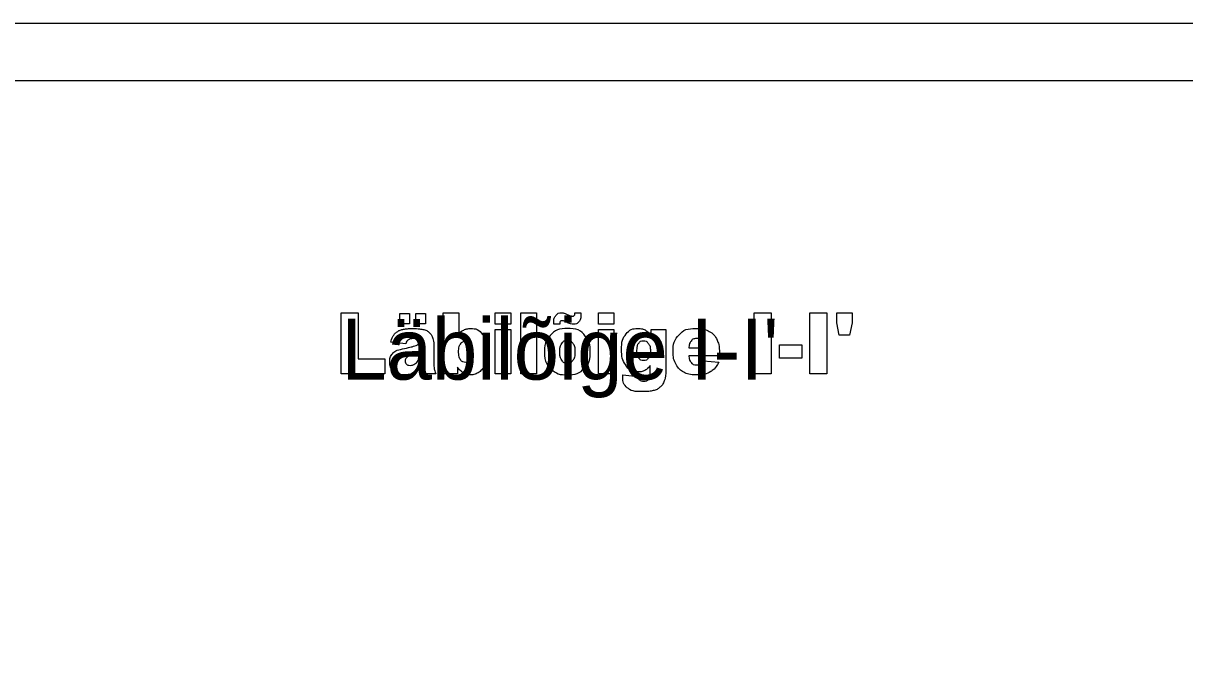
# Model space of a CAD drawing. Extents: x 544674 to 552202, y 6585829 to 6588119.
# Drawn here: x 551357.6 to 551559.4, y 6587829.4 to 6587940.8 of the extents above; entities that cross this region are included whole.
import ezdxf

# ---------------------------------------------------------------- set-up
doc = ezdxf.new("R2010")
doc.units = 0
doc.layers.add('Lõige', color=7, linetype='Continuous')
doc.layers.add('VORMISTUS', color=7, linetype='Continuous')

msp = doc.modelspace()

# ---------------------------------------------------------------- linework, layer by layer
at = {"layer": 'Lõige'}
for points in [[(551412.85, 6587890.43), (551415.82, 6587890.43), (551415.82, 6587882.44), (551420.45, 6587882.44), (551420.45, 6587879.83), (551412.85, 6587879.83), (551412.85, 6587890.43)], [(551423.04, 6587890.29), (551424.74, 6587890.29), (551424.74, 6587888.48), (551423.04, 6587888.48), (551423.04, 6587890.29)], [(551425.82, 6587890.29), (551427.53, 6587890.29), (551427.53, 6587888.48), (551425.82, 6587888.48), (551425.82, 6587890.29)], [(551430.6, 6587890.43), (551433.29, 6587890.43), (551433.29, 6587886.76)], [(551433.09, 6587880.96), (551433.09, 6587879.83), (551430.6, 6587879.83), (551430.6, 6587890.43)], [(551439.64, 6587890.43), (551442.31, 6587890.43), (551442.31, 6587888.43), (551439.64, 6587888.43), (551439.64, 6587890.43)], [(551444.1, 6587890.43), (551446.77, 6587890.43), (551446.77, 6587879.83), (551444.1, 6587879.83), (551444.1, 6587890.43)], [(551453.47, 6587890.44), (551454.5, 6587890.44)], [(551457.54, 6587890.43), (551460.21, 6587890.43), (551460.21, 6587888.43), (551457.54, 6587888.43), (551457.54, 6587890.43)], [(551484.58, 6587890.43), (551487.56, 6587890.43), (551487.56, 6587879.83), (551484.58, 6587879.83), (551484.58, 6587890.43)], [(551494.27, 6587890.43), (551497.25, 6587890.43), (551497.25, 6587879.83), (551494.27, 6587879.83), (551494.27, 6587890.43)], [(551498.95, 6587890.43), (551501.61, 6587890.43), (551501.61, 6587888.68), (551501.19, 6587886.53), (551499.38, 6587886.53), (551498.95, 6587888.68), (551498.95, 6587890.43)], [(551439.64, 6587887.51), (551442.31, 6587887.51), (551442.31, 6587879.83), (551439.64, 6587879.83), (551439.64, 6587887.51)], [(551450.82, 6587888.45), (551449.79, 6587888.45)], [(551457.54, 6587887.51), (551460.21, 6587887.51), (551460.21, 6587879.83), (551457.54, 6587879.83), (551457.54, 6587887.51)], [(551466.74, 6587887.51), (551469.24, 6587887.51), (551469.24, 6587880.26), (551469.25, 6587879.92)], [(551466.74, 6587886.38), (551466.74, 6587887.51)], [(551424.07, 6587885.01), (551421.52, 6587885.31)], [(551428.98, 6587884.86), (551428.98, 6587881.46)], [(551489, 6587884.83), (551492.88, 6587884.83), (551492.88, 6587882.55), (551489, 6587882.55), (551489, 6587884.83)], [(551426.37, 6587883), (551426.37, 6587883.47)], [(551478.58, 6587882.94), (551473.24, 6587882.94)], [(551473.25, 6587884.35), (551475.87, 6587884.35)], [(551478.58, 6587883.27), (551478.58, 6587882.94)], [(551466.55, 6587880.08), (551466.55, 6587881.24)], [(551475.81, 6587882.08), (551478.44, 6587881.82)], [(551429.31, 6587879.83), (551426.81, 6587879.83)], [(551461.79, 6587879.66), (551464.37, 6587879.33)]]:
    msp.add_lwpolyline(points, dxfattribs=at)
for points in [[(551449.79, 6587888.45), (551449.79, 6587888.62), (551449.79, 6587888.75), (551449.79, 6587889.53), (551450.17, 6587889.98), (551450.56, 6587890.44), (551451.09, 6587890.44), (551451.32, 6587890.44), (551451.52, 6587890.38), (551451.72, 6587890.32), (551452.27, 6587890.07), (551452.82, 6587889.82), (551453.06, 6587889.82), (551453.24, 6587889.82), (551453.35, 6587889.95), (551453.46, 6587890.08), (551453.47, 6587890.44)], [(551454.5, 6587890.44), (551454.51, 6587890.25), (551454.51, 6587890.11), (551454.51, 6587889.31), (551454.15, 6587888.87), (551453.78, 6587888.43), (551453.2, 6587888.43), (551452.79, 6587888.43), (551451.94, 6587888.81), (551451.42, 6587889.04), (551451.22, 6587889.04), (551451.03, 6587889.04), (551450.93, 6587888.91), (551450.82, 6587888.78), (551450.82, 6587888.45)], [(551421.52, 6587885.31), (551421.66, 6587886.05), (551421.93, 6587886.47), (551422.21, 6587886.9), (551422.72, 6587887.21), (551423.08, 6587887.44), (551423.72, 6587887.56), (551424.36, 6587887.68), (551425.11, 6587887.68), (551426.31, 6587887.68), (551427.03, 6587887.54), (551427.76, 6587887.39), (551428.24, 6587886.92), (551428.58, 6587886.59), (551428.78, 6587886), (551428.98, 6587885.4), (551428.98, 6587884.86)], [(551433.29, 6587886.76), (551433.69, 6587887.22), (551434.2, 6587887.45), (551434.7, 6587887.68), (551435.32, 6587887.68), (551436.59, 6587887.68), (551437.42, 6587886.68), (551438.25, 6587885.67), (551438.25, 6587883.78), (551438.25, 6587882.52), (551437.87, 6587881.56), (551437.49, 6587880.6), (551436.82, 6587880.13), (551436.15, 6587879.66), (551435.33, 6587879.66), (551434.63, 6587879.66), (551434.05, 6587879.99), (551433.61, 6587880.25), (551433.09, 6587880.96)], [(551448.16, 6587883.65), (551448.16, 6587885.41), (551449.23, 6587886.55), (551450.3, 6587887.68), (551452.13, 6587887.68), (551454.22, 6587887.68), (551455.28, 6587886.35), (551456.14, 6587885.27), (551456.14, 6587883.69), (551456.14, 6587881.92), (551455.08, 6587880.79), (551454.01, 6587879.66), (551452.14, 6587879.66), (551450.46, 6587879.66), (551449.43, 6587880.6), (551448.16, 6587881.76), (551448.16, 6587883.65)], [(551466.55, 6587881.24), (551466.16, 6587880.73), (551465.77, 6587880.5), (551465.15, 6587880.14), (551464.44, 6587880.14), (551463.05, 6587880.14), (551462.19, 6587881.48), (551461.58, 6587882.44), (551461.58, 6587884.01), (551461.58, 6587885.8), (551462.37, 6587886.74), (551463.15, 6587887.68), (551464.42, 6587887.68), (551465.23, 6587887.68), (551465.76, 6587887.38), (551466.29, 6587887.08), (551466.74, 6587886.38)], [(551478.44, 6587881.82), (551477.83, 6587880.66), (551476.98, 6587880.16), (551476.13, 6587879.66), (551474.54, 6587879.66), (551473.15, 6587879.66), (551472.36, 6587880.09), (551471.57, 6587880.52), (551471.05, 6587881.45), (551470.53, 6587882.39), (551470.53, 6587883.66), (551470.53, 6587885.46), (551471.57, 6587886.57), (551472.62, 6587887.68), (551474.46, 6587887.68), (551475.95, 6587887.68), (551476.81, 6587887.19), (551477.68, 6587886.69), (551478.13, 6587885.74), (551478.58, 6587884.79), (551478.58, 6587883.27)], [(551426.81, 6587879.83), (551426.66, 6587880.13), (551426.61, 6587880.28), (551426.57, 6587880.44), (551426.52, 6587880.77), (551426, 6587880.21), (551425.48, 6587879.97), (551424.77, 6587879.66), (551423.84, 6587879.66), (551422.6, 6587879.66), (551421.95, 6587880.29), (551421.31, 6587880.93), (551421.31, 6587881.86), (551421.31, 6587882.73), (551421.77, 6587883.3), (551422.24, 6587883.86), (551423.49, 6587884.13), (551424.98, 6587884.47), (551425.43, 6587884.6), (551425.87, 6587884.73), (551426.37, 6587884.95), (551426.37, 6587885.49), (551426.17, 6587885.71), (551425.97, 6587885.93), (551425.46, 6587885.93), (551424.81, 6587885.93), (551424.48, 6587885.7), (551424.23, 6587885.51), (551424.07, 6587885.01)], [(551433.27, 6587883.69), (551433.27, 6587882.7), (551433.61, 6587882.25), (551433.94, 6587881.81), (551434.46, 6587881.81), (551434.94, 6587881.81), (551435.26, 6587882.25), (551435.58, 6587882.68), (551435.58, 6587883.72), (551435.58, 6587884.63), (551435.27, 6587885.05), (551434.95, 6587885.48), (551434.5, 6587885.48), (551433.96, 6587885.48), (551433.61, 6587885.04), (551433.27, 6587884.59), (551433.27, 6587883.69)], [(551450.83, 6587883.65), (551450.83, 6587882.63), (551451.2, 6587882.14), (551451.58, 6587881.64), (551452.15, 6587881.64), (551452.72, 6587881.64), (551453.09, 6587882.13), (551453.46, 6587882.61), (551453.46, 6587883.68), (551453.46, 6587884.68), (551453.09, 6587885.17), (551452.72, 6587885.65), (551452.17, 6587885.65), (551451.59, 6587885.65), (551451.21, 6587885.16), (551450.83, 6587884.66), (551450.83, 6587883.65)], [(551464.24, 6587883.78), (551464.24, 6587882.95), (551464.56, 6587882.55), (551464.88, 6587882.14), (551465.4, 6587882.14), (551465.9, 6587882.14), (551466.24, 6587882.56), (551466.57, 6587882.98), (551466.57, 6587883.82), (551466.57, 6587884.66), (551466.22, 6587885.11), (551465.87, 6587885.55), (551465.36, 6587885.55), (551464.85, 6587885.55), (551464.55, 6587885.14), (551464.24, 6587884.73), (551464.24, 6587883.78)], [(551475.87, 6587884.35), (551475.79, 6587885.2), (551475.45, 6587885.57), (551475.12, 6587885.94), (551474.57, 6587885.94), (551473.93, 6587885.94), (551473.56, 6587885.38), (551473.31, 6587885.04), (551473.25, 6587884.35)], [(551426.37, 6587883.47), (551425.82, 6587883.25), (551425.23, 6587883.09), (551424.42, 6587882.85), (551424.2, 6587882.62), (551423.98, 6587882.38), (551423.98, 6587882.08), (551423.98, 6587881.73), (551424.2, 6587881.51), (551424.42, 6587881.29), (551424.84, 6587881.29), (551425.28, 6587881.29), (551425.67, 6587881.53), (551426.05, 6587881.76), (551426.21, 6587882.11), (551426.37, 6587882.45), (551426.37, 6587883)], [(551473.24, 6587882.94), (551473.31, 6587882.23), (551473.59, 6587881.88), (551473.98, 6587881.38), (551474.6, 6587881.38), (551474.99, 6587881.38), (551475.35, 6587881.6), (551475.56, 6587881.74), (551475.81, 6587882.08)], [(551428.98, 6587881.46), (551428.98, 6587880.92), (551429.04, 6587880.61), (551429.1, 6587880.31), (551429.31, 6587879.83)], [(551469.25, 6587879.92), (551469.25, 6587879.2), (551468.97, 6587878.54), (551468.69, 6587877.89), (551468.23, 6587877.48), (551467.77, 6587877.08), (551467.06, 6587876.9), (551466.35, 6587876.72), (551465.43, 6587876.72), (551463.34, 6587876.72), (551462.56, 6587877.41), (551461.78, 6587878.1), (551461.78, 6587879.27), (551461.78, 6587879.41), (551461.79, 6587879.66)], [(551464.37, 6587879.33), (551464.47, 6587878.94), (551464.67, 6587878.79), (551464.97, 6587878.56), (551465.41, 6587878.56), (551465.99, 6587878.56), (551466.27, 6587878.9), (551466.55, 6587879.24), (551466.55, 6587880.08)]]:
    msp.add_open_spline(points, degree=3, dxfattribs=at)
at = {"layer": 'VORMISTUS'}
msp.add_lwpolyline([(550902.09, 6587940.75), (552202.09, 6587940.75), (552202.09, 6587070.75), (550902.09, 6587070.75), (550902.09, 6587940.75)], dxfattribs=at)
msp.add_lwpolyline([(550942.09, 6587080.75), (552192.09, 6587080.75), (552192.09, 6587930.75), (550942.09, 6587930.75)], close=True, dxfattribs=at)

# ---------------------------------------------------------------- texts
at = {"layer": 'Lõige'}
msp.add_text("Läbilõige I-I'", height=10.6, dxfattribs=at).set_placement((551412.87, 6587878.81))

doc.saveas('drawing.dxf')
